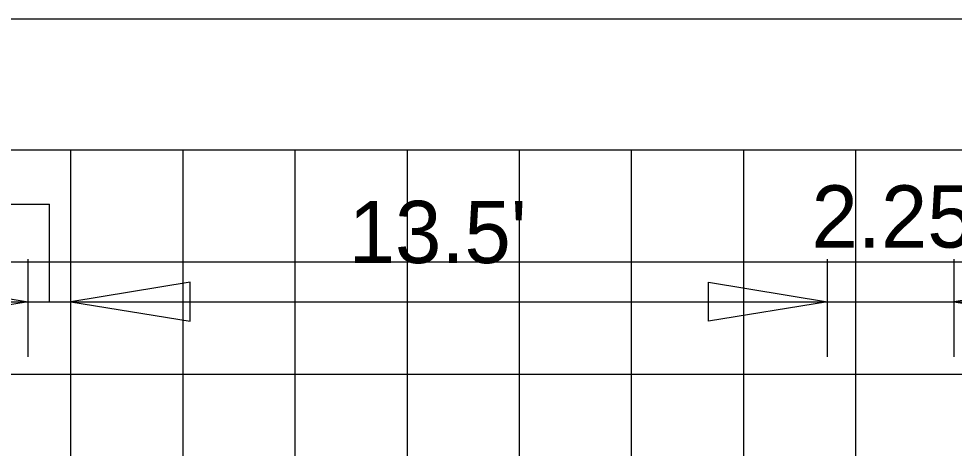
# Model space of a CAD drawing. Extents: x 2193008 to 2198143, y 1236112 to 1237864.
# Drawn here: x 2196707.77 to 2196724.46, y 1237217.72 to 1237225.38 of the extents above; entities that cross this region are included whole.
import ezdxf

# ---------------------------------------------------------------- set-up
doc = ezdxf.new("R2010")
doc.units = 0
for name, color, linetype in [('3', 7, 'Continuous'), ('GSDIMS', 7, 'Continuous'), ('Level 55', 7, 'Continuous'), ('M-ROADS', 7, 'Continuous')]:
    doc.layers.add(name, color=color, linetype=linetype)

msp = doc.modelspace()

# ---------------------------------------------------------------- linework, layer by layer
at = {"layer": '3'}
msp.add_line((2196670.765, 1237225.384), (2196799.37, 1237225.384), dxfattribs=at)
at = {"layer": 'GSDIMS'}
for p, q in [((2196707.107, 1237222.078), (2196708.324, 1237222.078)), ((2196708.324, 1237220.337), (2196708.324, 1237222.078)), ((2196707.941, 1237219.354), (2196707.941, 1237221.095)), ((2196708.707, 1237219.354), (2196708.707, 1237221.095)), ((2196722.204, 1237219.354), (2196722.204, 1237221.095)), ((2196724.463, 1237219.354), (2196724.463, 1237221.095)), ((2196685.941, 1237220.337), (2196707.941, 1237220.337)), ((2196707.941, 1237220.337), (2196708.707, 1237220.337)), ((2196708.707, 1237220.337), (2196722.204, 1237220.337)), ((2196722.204, 1237220.337), (2196724.463, 1237220.337)), ((2196724.463, 1237220.337), (2196742.453, 1237220.337))]:
    msp.add_line(p, q, dxfattribs=at)
for points in [[(2196707.941, 1237220.337), (2196705.813, 1237219.99), (2196705.813, 1237220.684)], [(2196708.707, 1237220.337), (2196710.835, 1237219.99), (2196710.835, 1237220.684)], [(2196722.204, 1237220.337), (2196720.076, 1237219.99), (2196720.076, 1237220.684)], [(2196724.463, 1237220.337), (2196726.591, 1237219.99), (2196726.591, 1237220.684)]]:
    msp.add_lwpolyline(points, close=True, dxfattribs=at)
at = {"layer": 'M-ROADS'}
for p, q in [((2196614.707, 1237223.046), (2196874.707, 1237223.046)), ((2196708.707, 1237153.046), (2196708.707, 1237223.046)), ((2196710.707, 1237153.046), (2196710.707, 1237223.046)), ((2196712.707, 1237153.046), (2196712.707, 1237223.046)), ((2196714.707, 1237153.046), (2196714.707, 1237223.046)), ((2196716.707, 1237153.046), (2196716.707, 1237223.046)), ((2196718.707, 1237153.046), (2196718.707, 1237223.046)), ((2196720.707, 1237153.046), (2196720.707, 1237223.046)), ((2196722.707, 1237153.046), (2196722.707, 1237223.046)), ((2196614.707, 1237221.046), (2196874.707, 1237221.046)), ((2196614.707, 1237219.046), (2196874.707, 1237219.046))]:
    msp.add_line(p, q, dxfattribs=at)

# ---------------------------------------------------------------- texts
at = {"layer": 'Level 55'}
for s, p in [("2.25'", (2196721.917, 1237221.301)), ("13.5'", (2196713.662, 1237221.025))]:
    msp.add_text(s, height=1.1105, dxfattribs=at).set_placement(p)

doc.saveas('drawing.dxf')
